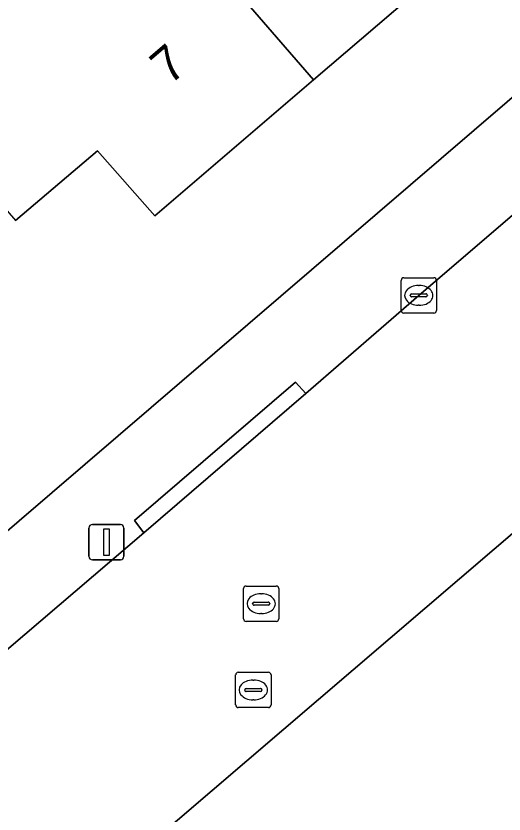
# Model space of a CAD drawing. Extents: x 159352 to 160617, y 385888 to 387323.
# Drawn here: x 160134.73 to 160148.55, y 386588.14 to 386610.74 of the extents above; entities that cross this region are included whole.
import ezdxf

# ---------------------------------------------------------------- set-up
doc = ezdxf.new("R2010")
doc.units = 0
for name, color, linetype in [('IMGEO_Erf', 7, 'Continuous'), ('IMGEO_Kolk', 7, 'Continuous'), ('IMGEO_Lichtmast', 7, 'Continuous'), ('IMGEO_Pand', 7, 'Continuous'), ('IMGEO_Pand_nummerreeks', 7, 'Continuous'), ('IMGEO_Rijbaan_lokaal_open', 7, 'Continuous'), ('IMGEO_Rioolput', 7, 'Continuous'), ('IMGEO_Voetpad_open', 7, 'Continuous')]:
    doc.layers.add(name, color=color, linetype=linetype)

msp = doc.modelspace()

# ---------------------------------------------------------------- linework, layer by layer
at = {"layer": 'IMGEO_Erf'}
msp.add_lwpolyline([(160105.45, 386571.234), (160152.311, 386611.469), (160148.712, 386615.576), (160149.243, 386616.032), (160148.532, 386616.858), (160146.129, 386614.741), (160147.752, 386612.86), (160143.157, 386608.927), (160138.66, 386605.077), (160137.041, 386606.913), (160134.719, 386604.947)], dxfattribs=at)
at = {"layer": 'IMGEO_Kolk'}
for p, q in [((160145.635, 386602.399), (160145.635, 386603.251)), ((160145.71, 386603.325), (160146.562, 386603.325)), ((160146.636, 386603.251), (160146.636, 386602.399)), ((160146.123, 386603.105), (160146.148, 386603.105)), ((160145.894, 386602.819), (160145.894, 386602.831)), ((160146.332, 386602.782), (160145.934, 386602.782)), ((160145.937, 386602.868), (160146.335, 386602.868)), ((160146.378, 386602.831), (160146.378, 386602.819)), ((160146.146, 386602.545), (160146.121, 386602.545)), ((160146.562, 386602.325), (160145.71, 386602.325))]:
    msp.add_line(p, q, dxfattribs=at)
for points in [[(160145.635, 386602.399), (160145.635, 386603.251)], [(160145.71, 386603.325), (160146.562, 386603.325)], [(160146.636, 386603.251), (160146.636, 386602.399)], [(160146.562, 386602.325), (160145.71, 386602.325)]]:
    msp.add_lwpolyline(points, dxfattribs=at)
for centre, radius, start, end in [((160145.712, 386603.249), 0.0765, 91.552, 178.448), ((160145.712, 386603.249), 0.0765, 91.552, 178.448), ((160146.56, 386603.249), 0.0765, 1.552, 88.448), ((160146.56, 386603.249), 0.0765, 1.552, 88.448), ((160145.934, 386602.828), 0.0403, 85.8775, 175.7526), ((160145.931, 386602.818), 0.0366, 178.938, 274.7102), ((160146.335, 386602.825), 0.043, 264.8664, 352.4533), ((160146.339, 386602.83), 0.0386, 1.7309, 96.639), ((160145.712, 386602.401), 0.0765, 181.552, 268.448), ((160145.712, 386602.401), 0.0765, 181.552, 268.448), ((160146.56, 386602.401), 0.0765, 271.552, 358.448), ((160146.56, 386602.401), 0.0765, 271.552, 358.448)]:
    msp.add_arc(centre, radius, start, end, dxfattribs=at)
for centre, major_axis, ratio, start_param, end_param in [((160146.122, 386602.825), (-0.387, 0.002), 0.722429, 4.712389, 7.853982), ((160146.147, 386602.825), (-0.39, 0.002), 0.717154, 1.570796, 4.712389)]:
    msp.add_ellipse(centre, major_axis=major_axis, ratio=ratio, start_param=start_param, end_param=end_param, dxfattribs=at)
at = {"layer": 'IMGEO_Lichtmast'}
for p, q in [((160136.799, 386595.44), (160136.799, 386596.24)), ((160136.799, 386596.24), (160136.799, 386595.44)), ((160136.899, 386596.34), (160137.689, 386596.34)), ((160137.689, 386596.34), (160136.899, 386596.34)), ((160137.789, 386596.24), (160137.789, 386595.44)), ((160137.789, 386595.44), (160137.789, 386596.24)), ((160137.689, 386595.34), (160136.899, 386595.34)), ((160136.899, 386595.34), (160137.689, 386595.34))]:
    msp.add_line(p, q, dxfattribs=at)
msp.add_lwpolyline([(160137.219, 386596.215), (160137.369, 386596.215), (160137.369, 386595.465), (160137.219, 386595.465), (160137.219, 386596.215)], dxfattribs=at)
for centre, start, end in [((160136.899, 386596.24), 90, 180), ((160136.899, 386596.24), 90, 180), ((160137.689, 386596.24), 0, 90), ((160137.689, 386596.24), 360, 90), ((160136.899, 386595.44), 180, 270), ((160136.899, 386595.44), 180, 270), ((160137.689, 386595.44), 270, 0), ((160137.689, 386595.44), 270, 0)]:
    msp.add_arc(centre, 0.1, start, end, dxfattribs=at)
at = {"layer": 'IMGEO_Pand'}
for points in [[(160140.278, 386626.47), (160137.382, 386623.986), (160139.902, 386618.9), (160136.816, 386616.252), (160143.157, 386608.927), (160147.752, 386612.86), (160146.129, 386614.741), (160148.532, 386616.858)], [(160134.719, 386604.947), (160137.041, 386606.913), (160138.66, 386605.077), (160143.157, 386608.927), (160136.816, 386616.252), (160133.8, 386613.665), (160129.155, 386616.928), (160126.409, 386614.572)]]:
    msp.add_lwpolyline(points, close=True, dxfattribs=at)
at = {"layer": 'IMGEO_Rijbaan_lokaal_open'}
for points in [[(160161.756, 386607.189), (160161.925, 386607.348), (160162.881, 386608.029), (160158.418, 386613.357), (160158.13, 386613.069), (160157.968, 386612.928), (160156.241, 386611.47), (160154.501, 386610.001), (160151.63, 386607.535), (160146.136, 386602.824), (160142.938, 386600.046), (160138.349, 386596.1), (160132.059, 386590.734), (160129.595, 386588.592), (160124.473, 386584.176), (160118.907, 386579.359), (160115.469, 386576.386), (160106.75, 386568.883), (160094.399, 386558.248), (160092.336, 386556.425)], [(160101.743, 386555.624), (160101.916, 386555.767), (160117.016, 386568.778), (160119.975, 386571.333), (160121.257, 386572.436), (160124.003, 386574.805), (160136.111, 386585.248), (160136.3, 386585.392), (160150.301, 386597.375), (160150.547, 386597.553), (160150.704, 386597.691), (160161.756, 386607.189)], [(160150.547, 386597.553), (160150.301, 386597.375), (160136.3, 386585.392)]]:
    msp.add_lwpolyline(points, dxfattribs=at)
at = {"layer": 'IMGEO_Rioolput'}
for p, q in [((160141.249, 386594.598), (160142.101, 386594.598)), ((160141.174, 386593.672), (160141.174, 386594.524)), ((160141.662, 386594.378), (160141.687, 386594.378)), ((160142.175, 386594.524), (160142.175, 386593.672)), ((160141.433, 386594.092), (160141.433, 386594.104)), ((160141.476, 386594.141), (160141.874, 386594.141)), ((160141.917, 386594.104), (160141.917, 386594.092)), ((160141.871, 386594.055), (160141.473, 386594.055)), ((160141.685, 386593.818), (160141.66, 386593.818)), ((160142.101, 386593.598), (160141.249, 386593.598)), ((160140.952, 386591.231), (160140.952, 386592.083)), ((160141.027, 386592.157), (160141.879, 386592.157)), ((160141.953, 386592.083), (160141.953, 386591.231)), ((160141.44, 386591.937), (160141.465, 386591.937)), ((160141.211, 386591.651), (160141.211, 386591.663)), ((160141.649, 386591.614), (160141.251, 386591.614)), ((160141.254, 386591.7), (160141.652, 386591.7)), ((160141.695, 386591.663), (160141.695, 386591.651)), ((160141.463, 386591.377), (160141.438, 386591.377)), ((160141.879, 386591.157), (160141.027, 386591.157))]:
    msp.add_line(p, q, dxfattribs=at)
for points in [[(160141.249, 386594.598), (160142.101, 386594.598)], [(160141.174, 386593.672), (160141.174, 386594.524)], [(160142.175, 386594.524), (160142.175, 386593.672)], [(160142.101, 386593.598), (160141.249, 386593.598)], [(160140.952, 386591.231), (160140.952, 386592.083)], [(160141.027, 386592.157), (160141.879, 386592.157)], [(160141.953, 386592.083), (160141.953, 386591.231)], [(160141.879, 386591.157), (160141.027, 386591.157)]]:
    msp.add_lwpolyline(points, dxfattribs=at)
for centre, radius, start, end in [((160141.251, 386594.522), 0.0765, 91.552, 178.448), ((160141.251, 386594.522), 0.0765, 91.552, 178.448), ((160142.099, 386594.522), 0.0765, 1.552, 88.448), ((160142.099, 386594.522), 0.0765, 1.552, 88.448), ((160141.473, 386594.101), 0.0403, 85.8775, 175.7526), ((160141.878, 386594.103), 0.0386, 1.7309, 96.639), ((160141.47, 386594.091), 0.0366, 178.938, 274.7102), ((160141.874, 386594.098), 0.043, 264.8664, 352.4533), ((160141.251, 386593.674), 0.0765, 181.552, 268.448), ((160141.251, 386593.674), 0.0765, 181.552, 268.448), ((160142.099, 386593.674), 0.0765, 271.552, 358.448), ((160142.099, 386593.674), 0.0765, 271.552, 358.448), ((160141.029, 386592.081), 0.0765, 91.552, 178.448), ((160141.029, 386592.081), 0.0765, 91.552, 178.448), ((160141.877, 386592.081), 0.0765, 1.552, 88.448), ((160141.877, 386592.081), 0.0765, 1.552, 88.448), ((160141.251, 386591.66), 0.0403, 85.8775, 175.7526), ((160141.248, 386591.65), 0.0366, 178.938, 274.7102), ((160141.652, 386591.657), 0.043, 264.8664, 352.4533), ((160141.656, 386591.662), 0.0386, 1.7309, 96.639), ((160141.029, 386591.233), 0.0765, 181.552, 268.448), ((160141.029, 386591.233), 0.0765, 181.552, 268.448), ((160141.877, 386591.233), 0.0765, 271.552, 358.448), ((160141.877, 386591.233), 0.0765, 271.552, 358.448)]:
    msp.add_arc(centre, radius, start, end, dxfattribs=at)
for centre, major_axis, ratio, start_param, end_param in [((160141.661, 386594.098), (-0.387, 0.002), 0.722429, 4.712389, 7.853982), ((160141.686, 386594.098), (-0.39, 0.002), 0.717154, 1.570796, 4.712389), ((160141.439, 386591.657), (-0.387, 0.002), 0.722429, 4.712389, 7.853982), ((160141.464, 386591.657), (-0.39, 0.002), 0.717154, 1.570796, 4.712389)]:
    msp.add_ellipse(centre, major_axis=major_axis, ratio=ratio, start_param=start_param, end_param=end_param, dxfattribs=at)
at = {"layer": 'IMGEO_Voetpad_open'}
for points in [[(160118.581, 386579.737), (160118.907, 386579.359), (160124.473, 386584.176), (160124.19, 386584.516), (160129.315, 386588.919), (160129.595, 386588.592), (160132.059, 386590.734), (160138.349, 386596.1), (160138.087, 386596.458), (160142.643, 386600.367), (160142.938, 386600.046), (160146.136, 386602.824), (160151.63, 386607.535), (160151.37, 386607.877), (160154.195, 386610.317), (160154.501, 386610.001), (160156.241, 386611.47), (160153.728, 386614.582), (160153.709, 386614.584)], [(160153.463, 386612.467), (160152.311, 386611.469), (160105.45, 386571.234), (160093.321, 386560.82), (160090.811, 386558.67)]]:
    msp.add_lwpolyline(points, dxfattribs=at)
msp.add_lwpolyline([(160142.938, 386600.046), (160142.643, 386600.367), (160138.087, 386596.458), (160138.349, 386596.1)], close=True, dxfattribs=at)

# ---------------------------------------------------------------- texts
at = {"layer": 'IMGEO_Pand_nummerreeks'}
msp.add_text('7', height=1, rotation=40.5644, dxfattribs=at).set_placement((160139.085, 386608.759))

doc.saveas('drawing.dxf')
